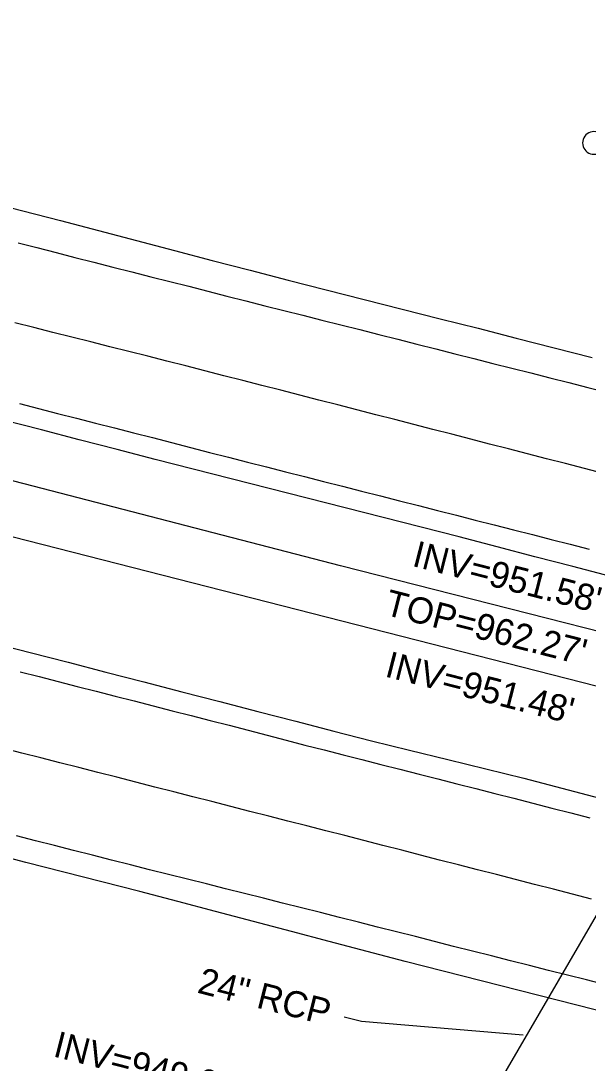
# Model space of a CAD drawing. Extents: x 1182322 to 1186765, y 572295 to 575411.
# Drawn here: x 1184872 to 1184958.9, y 573908 to 574067.7 of the extents above; entities that cross this region are included whole.
import ezdxf

# ---------------------------------------------------------------- set-up
doc = ezdxf.new("R2010")
doc.units = 0
for name, color, linetype in [('COGO Default Chain', 7, 'Continuous'), ('Exist Guardrail Cable Guide Rail', 7, 'Continuous'), ('Exist Horizontal Alignment', 7, 'Continuous'), ('Exist Roads EOP', 7, 'Continuous'), ('Exist Roads EOT', 7, 'Continuous'), ('Exist Structure Minor Drop Inlet Top Elevation', 7, 'Continuous'), ('Exist Structure Minor Pipes RCP 24 Inch', 7, 'Continuous'), ('Exist Structure Minor Pipes RCP 24 Inch Invert', 7, 'Continuous'), ('Exist Structure Minor Pipes RCP 24 Inch Leader', 7, 'Continuous'), ('Exist Structure Minor Pipes RCP 24 Inch Text', 7, 'Continuous'), ('Exist Vegetation Tree CELL', 7, 'Continuous')]:
    doc.layers.add(name, color=color, linetype=linetype)

msp = doc.modelspace()

# ---------------------------------------------------------------- linework, layer by layer
at = {"layer": 'COGO Default Chain'}
msp.add_line((1182528.88, 574588.22), (1185362.14, 573862.9), dxfattribs=at)
at = {"layer": 'Exist Guardrail Cable Guide Rail'}
msp.add_lwpolyline([(1185176.33, 573919.04), (1185121.47, 573933.09), (1185050.52, 573950.59), (1184992.74, 573965.91), (1184920.96, 573984.21), (1184855.75, 574001.09), (1184789.81, 574017.47)], dxfattribs=at)
at = {"layer": 'Exist Horizontal Alignment'}
msp.add_line((1182528.88, 574588.22), (1185362.14, 573862.9), dxfattribs=at)
at = {"layer": 'Exist Roads EOP'}
for points in [[(1184866.51, 574040.08), (1184872.32, 574038.59), (1184878.13, 574037.08), (1184883.93, 574035.56), (1184889.74, 574034.04), (1184895.54, 574032.52), (1184901.34, 574031), (1184907.15, 574029.48), (1184912.96, 574027.97), (1184918.77, 574026.49), (1184924.59, 574025.02), (1184930.4, 574023.54), (1184936.22, 574022.06), (1184942.03, 574020.59), (1184947.84, 574019.09), (1184953.65, 574017.6), (1184959.46, 574016.1)], [(1184962.34, 573982.58), (1184956.53, 573984.09), (1184950.73, 573985.61), (1184944.92, 573987.12), (1184939.12, 573988.63), (1184933.3, 573990.12), (1184927.49, 573991.61), (1184921.68, 573993.09), (1184915.86, 573994.57), (1184910.05, 573996.06), (1184904.24, 573997.54), (1184898.42, 573999.03), (1184892.61, 574000.51), (1184886.8, 574002.01), (1184880.99, 574003.52), (1184875.18, 574005.02), (1184869.38, 574006.52)], [(1184867.64, 573972.42), (1184873.46, 573970.95), (1184879.27, 573969.45), (1184885.07, 573967.94), (1184890.88, 573966.43), (1184896.69, 573964.92), (1184902.5, 573963.42), (1184908.3, 573961.91), (1184914.11, 573960.4), (1184919.92, 573958.89), (1184925.73, 573957.39), (1184931.55, 573955.96), (1184937.39, 573954.55), (1184943.22, 573953.14), (1184949.04, 573951.69), (1184954.84, 573950.15), (1184960.64, 573948.61)], [(1184994.81, 573907.28), (1184988.99, 573908.77), (1184983.18, 573910.26), (1184977.37, 573911.74), (1184971.56, 573913.23), (1184965.74, 573914.71), (1184959.93, 573916.19), (1184954.11, 573917.67), (1184948.3, 573919.15), (1184942.48, 573920.63), (1184936.67, 573922.11), (1184930.86, 573923.6), (1184925.05, 573925.12), (1184919.25, 573926.66), (1184913.45, 573928.19), (1184907.65, 573929.73), (1184901.85, 573931.27), (1184896.05, 573932.8), (1184890.25, 573934.31), (1184884.43, 573935.8), (1184878.62, 573937.3), (1184872.81, 573938.79), (1184867, 573940.28)]]:
    msp.add_lwpolyline(points, dxfattribs=at)
at = {"layer": 'Exist Roads EOT'}
for points in [[(1184871.61, 574033.69), (1184874.51, 574032.95), (1184877.42, 574032.2), (1184880.32, 574031.45), (1184883.23, 574030.71), (1184886.13, 574029.96), (1184889.04, 574029.22), (1184891.95, 574028.49), (1184894.86, 574027.76), (1184897.77, 574027.02), (1184900.68, 574026.28), (1184903.58, 574025.53), (1184906.49, 574024.79), (1184909.4, 574024.05), (1184912.31, 574023.32), (1184915.22, 574022.59), (1184918.12, 574021.85), (1184921.03, 574021.12), (1184923.94, 574020.39), (1184926.85, 574019.65), (1184929.76, 574018.92), (1184932.67, 574018.18), (1184935.58, 574017.44), (1184938.48, 574016.7), (1184941.39, 574015.96), (1184944.3, 574015.22), (1184947.21, 574014.49), (1184950.11, 574013.75), (1184953.02, 574013.02), (1184955.93, 574012.29), (1184958.84, 574011.54), (1184961.74, 574010.79)], [(1184961.22, 573998.37), (1184958.32, 573999.12), (1184955.41, 573999.87), (1184952.51, 574000.62), (1184949.6, 574001.37), (1184946.7, 574002.12), (1184943.79, 574002.86), (1184940.89, 574003.61), (1184937.98, 574004.36), (1184935.08, 574005.11), (1184932.17, 574005.86), (1184929.27, 574006.61), (1184926.36, 574007.35), (1184923.46, 574008.1), (1184920.55, 574008.85), (1184917.65, 574009.6), (1184914.74, 574010.34), (1184911.84, 574011.09), (1184908.93, 574011.84), (1184906.02, 574012.59), (1184903.12, 574013.33), (1184900.21, 574014.08), (1184897.31, 574014.83), (1184894.4, 574015.57), (1184891.49, 574016.31), (1184888.58, 574017.04), (1184885.68, 574017.77), (1184882.77, 574018.51), (1184879.86, 574019.24), (1184876.95, 574019.97), (1184874.04, 574020.7), (1184871.13, 574021.43)], [(1184871.85, 574009.05), (1184874.75, 574008.3), (1184877.66, 574007.55), (1184880.57, 574006.81), (1184883.47, 574006.06), (1184886.38, 574005.32), (1184889.29, 574004.58), (1184892.19, 574003.84), (1184895.1, 574003.09), (1184898, 574002.34), (1184900.91, 574001.59), (1184903.81, 574000.84), (1184906.72, 574000.1), (1184909.63, 573999.36), (1184912.53, 573998.62), (1184915.44, 573997.88), (1184918.35, 573997.13), (1184921.25, 573996.39), (1184924.16, 573995.65), (1184927.07, 573994.91), (1184929.98, 573994.17), (1184932.88, 573993.44), (1184935.79, 573992.69), (1184938.7, 573991.95), (1184941.6, 573991.21), (1184944.51, 573990.47), (1184947.42, 573989.73), (1184950.33, 573988.99), (1184953.23, 573988.25), (1184956.14, 573987.51), (1184959.05, 573986.77)], [(1184871.96, 573967.98), (1184874.86, 573967.24), (1184877.77, 573966.49), (1184880.67, 573965.75), (1184883.58, 573965), (1184886.49, 573964.26), (1184889.39, 573963.51), (1184892.3, 573962.77), (1184895.2, 573962.02), (1184898.11, 573961.28), (1184901.02, 573960.53), (1184903.92, 573959.78), (1184906.82, 573959.02), (1184909.73, 573958.26), (1184912.63, 573957.5), (1184915.53, 573956.76), (1184918.44, 573956.02), (1184921.35, 573955.27), (1184924.25, 573954.53), (1184927.16, 573953.79), (1184930.07, 573953.05), (1184932.98, 573952.31), (1184935.88, 573951.57), (1184938.79, 573950.83), (1184941.7, 573950.09), (1184944.61, 573949.35), (1184947.51, 573948.61), (1184950.42, 573947.86), (1184953.32, 573947.11), (1184956.23, 573946.36), (1184959.13, 573945.61)], [(1184959.38, 573933.16), (1184956.48, 573933.91), (1184953.57, 573934.66), (1184950.67, 573935.41), (1184947.76, 573936.16), (1184944.86, 573936.91), (1184941.95, 573937.66), (1184939.05, 573938.4), (1184936.14, 573939.15), (1184933.23, 573939.89), (1184930.33, 573940.64), (1184927.42, 573941.39), (1184924.52, 573942.13), (1184921.61, 573942.88), (1184918.7, 573943.62), (1184915.8, 573944.37), (1184912.89, 573945.11), (1184909.99, 573945.86), (1184907.08, 573946.6), (1184904.17, 573947.35), (1184901.27, 573948.09), (1184898.36, 573948.84), (1184895.46, 573949.58), (1184892.55, 573950.33), (1184889.64, 573951.07), (1184886.74, 573951.82), (1184883.83, 573952.56), (1184880.93, 573953.3), (1184878.02, 573954.05), (1184875.11, 573954.79), (1184872.21, 573955.54), (1184869.3, 573956.28)], [(1184961.53, 573920.04), (1184958.62, 573920.78), (1184955.71, 573921.51), (1184952.8, 573922.25), (1184949.89, 573922.99), (1184946.98, 573923.72), (1184944.08, 573924.46), (1184941.17, 573925.19), (1184938.26, 573925.92), (1184935.35, 573926.67), (1184932.44, 573927.41), (1184929.54, 573928.15), (1184926.63, 573928.89), (1184923.72, 573929.63), (1184920.82, 573930.37), (1184917.91, 573931.11), (1184915, 573931.84), (1184912.09, 573932.56), (1184909.18, 573933.29), (1184906.27, 573934.02), (1184903.36, 573934.75), (1184900.45, 573935.48), (1184897.54, 573936.21), (1184894.63, 573936.94), (1184891.72, 573937.67), (1184888.81, 573938.41), (1184885.9, 573939.14), (1184882.99, 573939.87), (1184880.08, 573940.61), (1184877.17, 573941.35), (1184874.27, 573942.09), (1184871.36, 573942.83)]]:
    msp.add_lwpolyline(points, dxfattribs=at)
at = {"layer": 'Exist Structure Minor Pipes RCP 24 Inch'}
msp.add_line((1184928.93, 573876.93), (1184977.19, 573960), dxfattribs=at)
at = {"layer": 'Exist Structure Minor Pipes RCP 24 Inch Leader'}
msp.add_lwpolyline([(1184948.91, 573912.31), (1184924.2, 573914.41), (1184921.51, 573915.1)], dxfattribs=at)
at = {"layer": 'Exist Vegetation Tree CELL'}
msp.add_arc((1184959.75, 574048.98), 1.73, 62.6636, 279.3457, dxfattribs=at)

# ---------------------------------------------------------------- texts
at = {"layer": 'Exist Structure Minor Drop Inlet Top Elevation'}
msp.add_text("TOP=962.27'", height=4, rotation=345.6405, dxfattribs=at).set_placement((1184927.53, 573976.76))
at = {"layer": 'Exist Structure Minor Pipes RCP 24 Inch Invert'}
for s, p in [("INV=951.58'", (1184931.77, 573984.22)), ("INV=951.48'", (1184927.6, 573967.29)), ("INV=949.62'", (1184876.82, 573909.11))]:
    msp.add_text(s, height=4, rotation=345.6405, dxfattribs=at).set_placement(p)
at = {"layer": 'Exist Structure Minor Pipes RCP 24 Inch Text'}
msp.add_text('24" RCP', height=4, rotation=345.8014, dxfattribs=at).set_placement((1184898.88, 573918.86))

doc.saveas('drawing.dxf')
